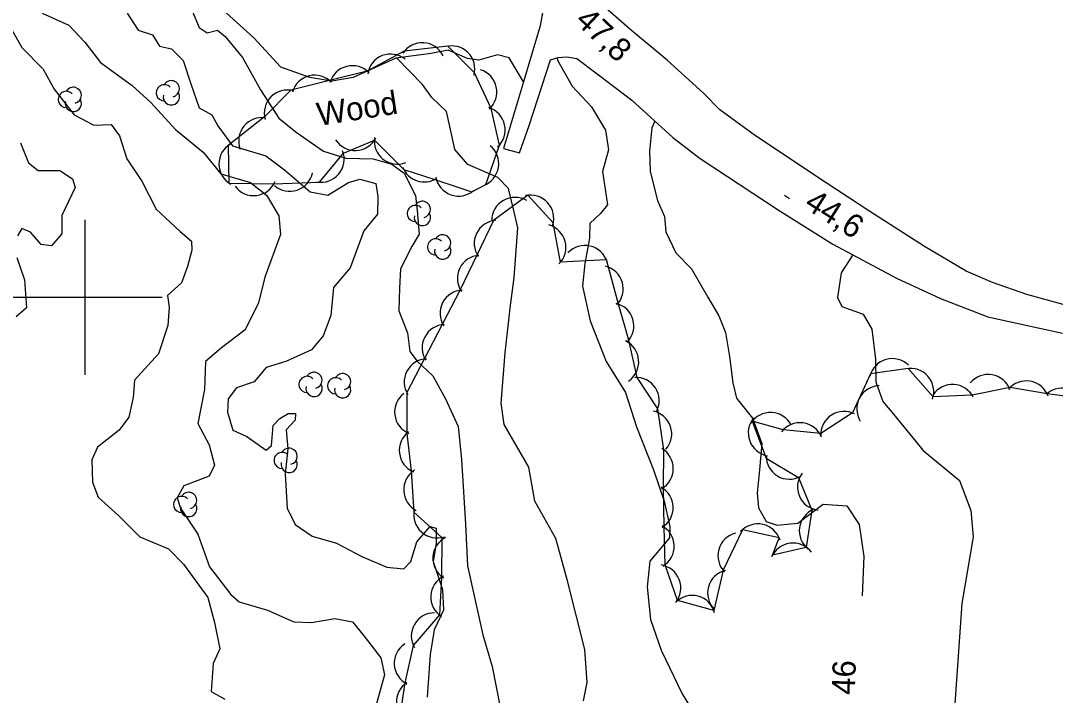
# Model space of a CAD drawing. Extents: x 646142 to 649934, y 5874075 to 5876351.
# Drawn here: x 647791.7 to 647925.3, y 5875548.6 to 5875635.7 of the extents above; entities that cross this region are included whole.
import ezdxf

# ---------------------------------------------------------------- set-up
doc = ezdxf.new("R2010")
doc.units = 0
for name, color, linetype in [('Niveau 1', 7, 'Continuous'), ('Niveau 2', 7, 'Continuous'), ('Niveau 21', 7, 'Continuous'), ('Niveau 3', 7, 'Continuous'), ('Niveau 44', 7, 'Continuous'), ('Niveau 54', 7, 'Continuous'), ('Niveau 61', 7, 'Continuous')]:
    doc.layers.add(name, color=color, linetype=linetype)

msp = doc.modelspace()

# ---------------------------------------------------------------- linework, layer by layer
at = {"layer": 'Niveau 1'}
for points in [[(647855.34, 5875611.4), (647854.71, 5875614.04), (647853.34, 5875615.48), (647849.48, 5875617.16), (647847.79, 5875619.07), (647847.49, 5875620.51), (647846.72, 5875623.98), (647844.81, 5875625.81), (647843.59, 5875627.49), (647840.29, 5875630.9)], [(647791.72, 5875619.93), (647792.74, 5875617.35), (647794, 5875616.36), (647796.79, 5875616.37), (647798.45, 5875615.31), (647798.78, 5875614.17), (647797.04, 5875610.58), (647797.04, 5875608.18), (647795.73, 5875606.65), (647794.37, 5875606.84), (647793, 5875608.43), (647791.9, 5875608.88), (647791.32, 5875607.92)], [(647864.85, 5875550.26), (647864.58, 5875554.5), (647862.31, 5875563.38), (647860.8, 5875568.85), (647858.11, 5875573.69), (647857.32, 5875578.05), (647854.17, 5875583.58), (647853.75, 5875586.35), (647854.29, 5875592.82), (647854.94, 5875598.58), (647855.42, 5875602.57), (647855.9, 5875608.98), (647855.34, 5875611.4)], [(647791.24, 5875605.12), (647792.23, 5875602.26), (647792.51, 5875598.66), (647791.17, 5875597.46)], [(647864.39, 5875547.91), (647864.85, 5875550.26)]]:
    msp.add_lwpolyline(points, dxfattribs=at)
at = {"layer": 'Niveau 2'}
for points in [[(647794.5, 5875636.69), (647797.95, 5875635.13), (647800, 5875632.93), (647802.03, 5875630.34), (647806.11, 5875627.33), (647808.55, 5875625.17), (647811.72, 5875621.69), (647815.3, 5875618.75), (647817.57, 5875615.95), (647821.42, 5875614.83), (647823.47, 5875613.19), (647825.06, 5875610.5), (647825.28, 5875608.11), (647823.27, 5875602.58), (647822.45, 5875599.3), (647820.7, 5875595.81), (647817.67, 5875593.48), (647815.6, 5875591.7), (647815.48, 5875588.1), (647814.6, 5875583.7), (647816.08, 5875580.94), (647816.77, 5875578.32), (647816.06, 5875576.9), (647812.82, 5875575.67), (647811.95, 5875574.12), (647812.36, 5875572.77), (647814.62, 5875569.42), (647816.13, 5875565.2), (647818.86, 5875561.62), (647819.95, 5875560.67)], [(647805.47, 5875636.71), (647806.91, 5875634.5), (647808.76, 5875633.9), (647809.68, 5875632.43), (647811.22, 5875632.08), (647812.71, 5875630.6), (647813.71, 5875627.56), (647814.78, 5875624.47), (647816.43, 5875623.57), (647817.18, 5875622.13), (647819.1, 5875619.57), (647823.37, 5875618.27), (647825.78, 5875616.44), (647829.11, 5875613.64), (647831.4, 5875613.2), (647834.05, 5875614.82), (647835.52, 5875615.26), (647837.59, 5875614.68), (647837.86, 5875613.03), (647837.79, 5875610.72), (647836.02, 5875608.57), (647834.28, 5875603.79)], [(647813.89, 5875636.99), (647814.79, 5875634.82), (647815.81, 5875634.16), (647817.14, 5875634.49), (647818.14, 5875633.66), (647820.39, 5875630.98), (647822.7, 5875626.79), (647825.08, 5875623.14), (647827.32, 5875621.33), (647830.85, 5875618.89), (647833.71, 5875617.98), (647837.23, 5875617.86), (647839.67, 5875617.2), (647841.24, 5875616.02), (647842.7, 5875613.13), (647842.91, 5875611.21), (647843.19, 5875608.17), (647842.24, 5875606.57), (647840.76, 5875603.67), (647840.66, 5875601.17), (647840.54, 5875598.27), (647841.67, 5875595.41), (647841.97, 5875592.99), (647842.91, 5875591.76), (647844.93, 5875589.88), (647846.57, 5875586.89), (647848.21, 5875583.33), (647848.65, 5875579.05), (647849.17, 5875570.7), (647849.41, 5875565.33), (647851.39, 5875556.42), (647852.61, 5875552.32), (647853.63, 5875547.07)], [(647790.01, 5875635.61), (647791.88, 5875632.27), (647794.65, 5875629.47), (647796.07, 5875626.87), (647798.66, 5875623.56), (647801.19, 5875622.25), (647803.42, 5875622.31), (647804.5, 5875620.85), (647805.44, 5875617.87)], [(647860.97, 5875630.93), (647861.05, 5875630.62), (647862.93, 5875627.26), (647865.43, 5875624.58), (647867.22, 5875621.6), (647867.62, 5875619.05), (647866.86, 5875616.26), (647867.48, 5875611.93), (647866.57, 5875610.82), (647865.22, 5875609.55), (647865.17, 5875607.63), (647864.57, 5875604.35), (647864.27, 5875601.44), (647865.24, 5875596.98), (647867.3, 5875591.72), (647869.8, 5875587.69), (647871.22, 5875583.27), (647873.41, 5875577.7), (647874.79, 5875573.67), (647875.54, 5875570.42), (647875.5, 5875568.95), (647872.97, 5875565.93), (647872.59, 5875562.62), (647873.03, 5875558.39), (647874.41, 5875554.42), (647877.11, 5875548.79), (647879.36, 5875545.13)], [(647873.6, 5875622.76), (647873.22, 5875621.87), (647872.93, 5875618.85), (647873, 5875616.25), (647873.96, 5875612.51), (647874.83, 5875610.45), (647875.01, 5875608.44), (647876.33, 5875605.75), (647878.32, 5875603.69), (647880.45, 5875600.02), (647881.85, 5875597.62), (647882.73, 5875595.45), (647883.24, 5875592.34), (647883.66, 5875588.94), (647884.12, 5875586.96), (647886.21, 5875584.41), (647887.41, 5875581.14), (647887.1, 5875577.73), (647886.81, 5875574.71), (647886.98, 5875572.8), (647887.99, 5875571.05), (647889.38, 5875570.57), (647892.06, 5875570.85), (647895.33, 5875573.27)], [(647805.44, 5875617.87), (647807.39, 5875614.99), (647809.23, 5875611.38), (647812.34, 5875608.51), (647813.79, 5875607.26), (647813.85, 5875606.09), (647813.26, 5875603.96), (647812.5, 5875601.86), (647810.7, 5875600.22), (647810.89, 5875598.73), (647810.72, 5875596.36), (647809.54, 5875592.72), (647806.45, 5875589.32), (647806.26, 5875587.06), (647805.71, 5875584.54), (647804.47, 5875582.85), (647801.66, 5875580.66), (647800.92, 5875579.02), (647801.02, 5875576.12), (647801.75, 5875574.18), (647804.43, 5875571.77), (647807.14, 5875569.09), (647810.8, 5875567.51), (647812.77, 5875565.53), (647815.9, 5875561.22), (647816.75, 5875558.01), (647817.45, 5875554.61), (647816.57, 5875552.73), (647816.34, 5875549.08), (647818.11, 5875548.09)], [(647899.16, 5875605.49), (647897.63, 5875603.17), (647897.19, 5875599.96), (647897.74, 5875598.82), (647900.49, 5875597.81), (647901.62, 5875595.89), (647902.08, 5875592.03), (647902.12, 5875589.1), (647903.03, 5875586.53)], [(647834.28, 5875603.79), (647832.1, 5875601.26), (647832.1, 5875601.26), (647831.76, 5875597.63), (647830.77, 5875595.01), (647829.3, 5875593.23), (647825.97, 5875591.7), (647823.41, 5875590.94), (647821.9, 5875589.1), (647819.61, 5875588.3), (647818.51, 5875586.89), (647818.45, 5875585.15), (647819.11, 5875582.86), (647820.92, 5875582.04), (647823.43, 5875580.28), (647824.11, 5875580.85), (647824.32, 5875583.45), (647825.19, 5875584.33), (647826.25, 5875585), (647827.2, 5875584.99), (647827.17, 5875584.14), (647825.99, 5875582.9), (647826.22, 5875580.45), (647825.9, 5875577.22), (647826.14, 5875572.76), (647827.17, 5875570.68), (647829.38, 5875569.17), (647832.49, 5875568.25), (647835.78, 5875566.52), (647838.99, 5875565.17), (647841.19, 5875564.95), (647842.11, 5875565.88), (647842.89, 5875568.43), (647844.61, 5875570.4), (647845.36, 5875570.2), (647845.37, 5875568.24), (647844.97, 5875565.9), (647846.2, 5875562.27), (647846.33, 5875559.59), (647845.11, 5875557.05)], [(647903.03, 5875586.53), (647904.42, 5875584.93), (647908.23, 5875580.23), (647912.92, 5875576.36), (647914.4, 5875572.45), (647914.71, 5875569.09), (647913.23, 5875560.46), (647912.21, 5875545.67), (647911.68, 5875539.63), (647912.47, 5875532.83), (647914.3, 5875530.02), (647915.36, 5875528.95), (647924.3, 5875525.42)], [(647895.33, 5875573.27), (647898.39, 5875573.08), (647899.97, 5875570.65), (647900.56, 5875566.53), (647900.35, 5875561.44)], [(647819.95, 5875560.67), (647823.58, 5875559.59), (647823.58, 5875559.59), (647827.01, 5875558.1), (647829.26, 5875557.99), (647832.28, 5875558.53), (647834.56, 5875558.09), (647836.07, 5875556.24), (647838.23, 5875553.44), (647838.71, 5875551.25), (647837.61, 5875547.38), (647835.57, 5875544.04), (647835.47, 5875542.63), (647836.68, 5875539.79), (647839.86, 5875536.2), (647841.9, 5875534.12), (647842.69, 5875531.52), (647841.36, 5875529.65), (647840.56, 5875528), (647840.69, 5875527.17), (647842.98, 5875526.51), (647844.6, 5875525.9), (647845.32, 5875524.74)], [(647845.11, 5875557.05), (647844.61, 5875553.86), (647844.22, 5875548.38)]]:
    msp.add_lwpolyline(points, dxfattribs=at)
at = {"layer": 'Niveau 21'}
for points in [[(647790.74, 5875672.45), (647797.04, 5875671.29), (647800.32, 5875671.17), (647807.31, 5875671.1), (647816.55, 5875671.03), (647821.93, 5875670.11), (647824.34, 5875669.68), (647830.14, 5875666.55), (647834, 5875663.79), (647838.98, 5875658.54), (647845.41, 5875652.31), (647853.24, 5875645.44), (647856.55, 5875642.51), (647858.62, 5875639.56), (647859.17, 5875637.24), (647858.8, 5875635.06), (647856.65, 5875627.84), (647854.06, 5875619.23), (647856.14, 5875618.66), (647857.39, 5875622.17), (647860.12, 5875630.67), (647861.12, 5875630.98), (647862.25, 5875631.07)], [(647913.79, 5875603.39), (647908.42, 5875606.57), (647901.24, 5875611.15), (647895.72, 5875614.77), (647886.59, 5875620.84), (647882, 5875624.21), (647879.88, 5875626.37), (647875.21, 5875630.63), (647870.34, 5875634.65), (647865.19, 5875639.2)], [(647862.25, 5875631.07), (647863.52, 5875630.82), (647866.17, 5875628.87), (647870.65, 5875625.46), (647875.92, 5875620.63), (647879.43, 5875617.94), (647889.64, 5875611.22), (647896.59, 5875606.86), (647904.8, 5875602.49), (647910.48, 5875599.85), (647916.59, 5875597.48), (647926.23, 5875595.38)], [(647928.81, 5875598.37), (647921.63, 5875600.35), (647917.2, 5875601.93), (647913.79, 5875603.39)]]:
    msp.add_lwpolyline(points, dxfattribs=at)
at = {"layer": 'Niveau 3'}
msp.add_line((647890.32, 5875613.19), (647891, 5875612.76), dxfattribs=at)
at = {"layer": 'Niveau 44'}
for points in [[(647851.8, 5875614.58), (647853.53, 5875619.64), (647852.48, 5875624.38), (647850.32, 5875629), (647846.89, 5875632.43), (647841.26, 5875631.78), (647836.47, 5875629.21), (647831.77, 5875628.03), (647826.63, 5875626.74), (647823.21, 5875623.29), (647818.54, 5875619.61), (647818.59, 5875614.76), (647824.43, 5875614.65), (647830.3, 5875614.86), (647833.4, 5875618.6), (647837.42, 5875620.29), (647841.18, 5875616.51), (647845.22, 5875615.22), (647849.97, 5875613.6), (647851.8, 5875614.58)], [(647906.32, 5875590.81), (647901.44, 5875590.12), (647899.1, 5875585.07), (647895.03, 5875582.43), (647890.15, 5875582.88), (647886.17, 5875584), (647887.98, 5875579.23), (647892.15, 5875576.75), (647893.86, 5875572.51), (647893.15, 5875567.71), (647888.79, 5875566.71), (647889.64, 5875568.95), (647884.9, 5875569.97), (647882.4, 5875564.77), (647881.23, 5875559.57), (647876.54, 5875560.83), (647874.93, 5875565.47), (647874.8, 5875570.32), (647874.71, 5875575.46), (647874.77, 5875580.31), (647873.97, 5875585.59), (647871.31, 5875589.65), (647870.26, 5875594.45), (647868.92, 5875599.11), (647867.34, 5875604.86), (647861.43, 5875604.54), (647860.49, 5875609.61), (647857.21, 5875613.18), (647852.76, 5875609.9), (647850.65, 5875605.53), (647848.42, 5875600.9), (647846.18, 5875596.59), (647843.81, 5875592.02), (647841.57, 5875587.72), (647841.57, 5875582.42), (647842.16, 5875577.61), (647842.48, 5875572.25), (647846.09, 5875569), (647846.04, 5875563.82), (647845.79, 5875558.98), (647842.42, 5875555.04), (647841.34, 5875550.22), (647840.6, 5875545.39)], [(647929.78, 5875586.8), (647924.25, 5875587.53), (647919.46, 5875588.34), (647914.54, 5875587.36), (647909.53, 5875587.16), (647906.32, 5875590.81)]]:
    msp.add_lwpolyline(points, dxfattribs=at)
for centre, radius, start, end in [((647843.57, 5875629.87), 3, 26.3804, 146.3584), ((647839.51, 5875628.41), 3, 51.2906, 171.2685), ((647847.36, 5875629.47), 3, 345.0539, 105.0318), ((647829.7, 5875625.69), 3, 44.1543, 164.1322), ((647834.55, 5875626.91), 3, 44.1543, 164.1322), ((647850.2, 5875626.51), 3, 312.5122, 72.4902), ((647810.29, 5875626.4), 1.05, 44.1154, 269.804), ((647811.19, 5875626.93), 1.05, 282.2692, 149.7263), ((647797.63, 5875625.55), 1.05, 44.1154, 269.804), ((647798.53, 5875626.08), 1.05, 282.2692, 149.7263), ((647811.19, 5875625.88), 1.05, 166.9369, 29.6212), ((647826.18, 5875623.77), 3, 75.2789, 195.2568), ((647798.53, 5875625.03), 1.05, 166.9369, 29.6212), ((647851.28, 5875621.63), 3, 312.5122, 72.4902), ((647822.88, 5875620.21), 3, 80.8441, 200.822), ((647840.38, 5875620.19), 3, 171.3231, 291.3011), ((647820.33, 5875617.21), 3, 120.5594, 240.5374), ((647834.92, 5875621.95), 3, 212.3117, 332.2897), ((647850.45, 5875617.26), 3, 290.6361, 50.6141), ((647830.49, 5875617.85), 3, 260.384, 20.362), ((647843.84, 5875617.89), 3, 201.4352, 302.7353), ((647826.47, 5875616.68), 3, 228.5307, 348.5086), ((647848.27, 5875616.07), 3, 190.3683, 310.3463), ((647821.82, 5875616.13), 3, 216.5585, 336.5364), ((647855.54, 5875609.9), 3, 59.4167, 179.3946), ((647857.55, 5875610.2), 3, 342.5568, 102.5347), ((647842.69, 5875610.82), 1.05, 44.1154, 269.804), ((647843.59, 5875611.35), 1.05, 282.2692, 149.7263), ((647843.59, 5875610.3), 1.05, 166.9369, 29.6212), ((647853.29, 5875606.95), 3, 94.2482, 214.2262), ((647859.12, 5875606.45), 3, 314.4643, 74.4423), ((647845.32, 5875606.5), 1.05, 44.1154, 269.804), ((647846.22, 5875607.03), 1.05, 282.2692, 149.7263), ((647846.22, 5875605.98), 1.05, 166.9369, 29.6212), ((647864.58, 5875603.69), 3, 16.9959, 136.9738), ((647851.12, 5875602.44), 3, 94.2482, 214.2262), ((647866.52, 5875601.1), 3, 315.9775, 75.9554), ((647848.87, 5875597.93), 3, 92.5555, 212.5334), ((647867.89, 5875596.3), 3, 315.9775, 75.9554), ((647846.56, 5875593.49), 3, 92.5555, 212.5334), ((647868.52, 5875591.66), 3, 304.3712, 64.3491), ((647844.25, 5875589.06), 3, 92.5555, 212.5334), ((647904.26, 5875589.08), 3, 45.8341, 165.812), ((647829.61, 5875589.28), 1.05, 282.2692, 149.7263), ((647833.3, 5875589.1), 1.05, 282.2692, 149.7263), ((647906.6, 5875587.82), 3, 341.306, 101.2839), ((647916.63, 5875587.04), 3, 20.3312, 140.3091), ((647828.71, 5875588.75), 1.05, 44.1154, 269.804), ((647829.61, 5875588.23), 1.05, 166.9369, 29.6212), ((647832.4, 5875588.57), 1.05, 44.1154, 269.804), ((647833.3, 5875588.05), 1.05, 166.9369, 29.6212), ((647871.17, 5875586.66), 3, 333.2359, 93.2138), ((647902.67, 5875585.59), 3, 91.8359, 211.8138), ((647912.01, 5875585.75), 3, 26.405, 146.3829), ((647921.56, 5875586.2), 3, 20.3312, 140.3091), ((647843.01, 5875585.19), 3, 126.9837, 246.9617), ((647926.19, 5875585.29), 3, 9.9723, 129.9502), ((647872.78, 5875582.36), 3, 318.4246, 78.4025), ((647888.52, 5875582.13), 3, 27.5298, 147.5077), ((647898.02, 5875582.27), 3, 62.9627, 182.9407), ((647888.66, 5875582.5), 3, 140.3144, 260.2923), ((647892.33, 5875580.81), 3, 22.4381, 142.4161), ((647843.61, 5875580.23), 3, 126.9837, 246.9617), ((647825.49, 5875578.93), 1.05, 44.1154, 269.804), ((647826.39, 5875579.46), 1.05, 282.2692, 149.7263), ((647872.98, 5875577.9), 3, 299.3989, 59.3769), ((647890.97, 5875579.51), 3, 179.2807, 299.2587), ((647826.39, 5875578.41), 1.05, 166.9369, 29.6212), ((647844.18, 5875575.14), 3, 122.4636, 242.4415), ((647895.01, 5875575.5), 3, 143.4253, 263.4033), ((647872.97, 5875572.84), 3, 301.5765, 61.5545), ((647812.53, 5875573.24), 1.05, 44.1154, 269.804), ((647813.43, 5875573.77), 1.05, 282.2692, 149.7263), ((647813.43, 5875572.72), 1.05, 166.9369, 29.6212), ((647845.47, 5875571.93), 3, 167.9366, 287.9146), ((647895.25, 5875569.85), 3, 111.6465, 231.6244), ((647873.1, 5875567.85), 3, 301.5765, 61.5545), ((647886.9, 5875567.74), 3, 17.8423, 137.8202), ((647847.94, 5875566.3), 3, 116.984, 236.962), ((647884.75, 5875566.64), 3, 104.4754, 224.4533), ((647891.42, 5875565.26), 3, 37.1497, 157.1277), ((647873.96, 5875562.47), 3, 321.3883, 81.3662), ((647883.41, 5875561.82), 3, 104.4754, 224.4533), ((647847.68, 5875561.31), 3, 116.984, 236.962), ((647878.42, 5875558.5), 3, 14.8476, 134.8256), ((647845.16, 5875556.25), 3, 89.8426, 209.8206), ((647842.96, 5875552.74), 3, 123.2051, 243.183), ((647843.24, 5875547.75), 3, 123.2051, 243.183)]:
    msp.add_arc(centre, radius, start, end, dxfattribs=at)
at = {"layer": 'Niveau 54'}
msp.add_lwpolyline([(647856.65, 5875627.84), (647854.79, 5875630.92), (647853.29, 5875631.33), (647850.88, 5875630.63), (647849.4, 5875630.82), (647846.94, 5875631.92), (647844.73, 5875631.47), (647840.17, 5875630.89), (647834.66, 5875628.4), (647831.9, 5875627.9), (647829.05, 5875628.39), (647825.33, 5875629.7), (647821.83, 5875633.51), (647818.28, 5875636.74), (647814.25, 5875641.4), (647811.98, 5875642.97), (647808.74, 5875643.99), (647801.76, 5875645.3), (647797.83, 5875646.47), (647796.61, 5875647.58), (647795.98, 5875649.54), (647795.02, 5875650.12), (647792.28, 5875650.63), (647791.17, 5875651.75)], dxfattribs=at)
at = {"layer": 'Niveau 61'}
for points in [[(647800, 5875610), (647800, 5875600), (647800, 5875590)], [(647790, 5875600), (647800, 5875600), (647810, 5875600)]]:
    msp.add_lwpolyline(points, dxfattribs=at)

# ---------------------------------------------------------------- texts
at = {"layer": 'Niveau 2'}
msp.add_text('46', height=3, rotation=87.8987, dxfattribs=at).set_placement((647899.4, 5875548.63))
at = {"layer": 'Niveau 3'}
for s, rotation, p in [('47,8 ', 316.6602, (647863.17, 5875635.54)), ('44,6 ', 327.624, (647892.73, 5875611.62))]:
    msp.add_text(s, height=3, rotation=rotation, dxfattribs=at).set_placement(p)
at = {"layer": 'Niveau 44'}
msp.add_text('Wood', height=3, rotation=8.9405, dxfattribs=at).set_placement((647830.22, 5875622.12))

doc.saveas('drawing.dxf')
